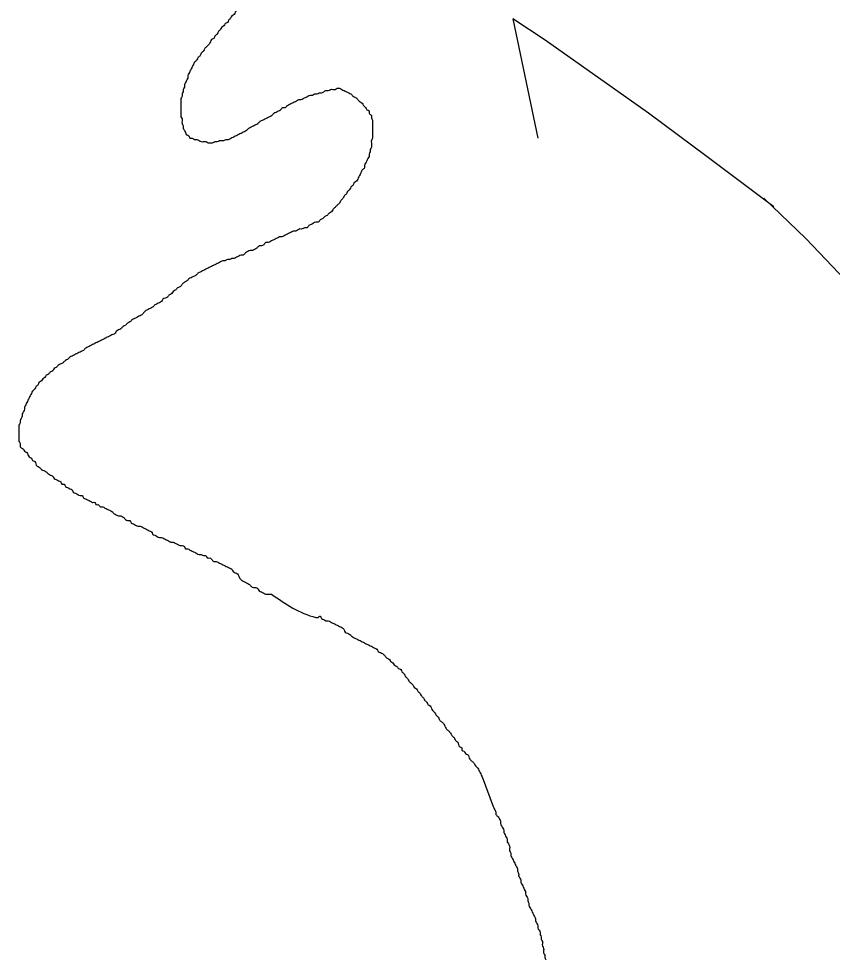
# Model space of a CAD drawing. Extents: x 813775 to 1157140, y 1757555 to 1979907.
# Drawn here: x 1017872 to 1019875, y 1837968 to 1840265 of the extents above; entities that cross this region are included whole.
import ezdxf

# ---------------------------------------------------------------- set-up
doc = ezdxf.new("R2010")
doc.units = 0
for name, color, linetype in [('Level 10', 7, 'Continuous'), ('Level 35', 7, 'Continuous'), ('Level 37', 7, 'Continuous')]:
    doc.layers.add(name, color=color, linetype=linetype)

msp = doc.modelspace()

# ---------------------------------------------------------------- linework, layer by layer
at = {"layer": 'Level 10'}
for points in [[(1019088, 1840265), (1019167.4, 1840212.7), (1019422, 1840033.1), (1019566.9, 1839925.7), (1019730.6, 1839802.8)], [(1019706.4, 1839823.5), (1019809.2, 1839723.6), (1019988.4, 1839536.4), (1020086.3, 1839424.5), (1020160.5, 1839304.7), (1020292.4, 1839093.1), (1020499.5, 1838763.2), (1020643.4, 1838524.1)]]:
    msp.add_lwpolyline(points, dxfattribs=at)
at = {"layer": 'Level 35'}
msp.add_line((1019010.4, 1838403.8), (1019012.7, 1838399.3), dxfattribs=at)
msp.add_lwpolyline([(1019012.7, 1838399.3), (1019039.5, 1838326.8)], dxfattribs=at)
for points in [[(1018620.2, 1840518), (1018586.4, 1840498.1), (1018583.7, 1840492.5), (1018580.9, 1840486.9), (1018575.3, 1840484.1), (1018572.5, 1840478.5), (1018569.7, 1840473), (1018564.1, 1840467.4), (1018558.5, 1840461.8), (1018555.8, 1840456.2), (1018550.2, 1840450.6), (1018547.4, 1840445.1), (1018541.8, 1840439.5), (1018536.2, 1840433.9), (1018533.4, 1840428.3), (1018530.7, 1840422.7), (1018527.9, 1840417.1), (1018522.3, 1840414.4), (1018519.5, 1840408.8), (1018513.9, 1840403.2), (1018511.1, 1840397.6), (1018505.5, 1840392), (1018500, 1840386.4), (1018494.4, 1840380.9), (1018491.6, 1840375.3), (1018486, 1840372.5), (1018483.2, 1840366.9), (1018477.7, 1840364.1), (1018474.9, 1840358.5), (1018469.3, 1840353), (1018463.7, 1840347.4), (1018460.9, 1840341.8), (1018455.3, 1840336.2), (1018449.8, 1840330.6), (1018444.2, 1840325), (1018441.4, 1840319.5), (1018435.8, 1840316.7), (1018433, 1840311.1), (1018427.4, 1840305.5), (1018424.7, 1840299.9), (1018419.1, 1840297.1), (1018416.3, 1840291.6), (1018410.7, 1840286), (1018405.1, 1840280.4), (1018402.3, 1840274.8), (1018396.8, 1840272), (1018394, 1840266.4), (1018388.4, 1840260.9), (1018385.6, 1840255.3), (1018380, 1840252.5), (1018377.2, 1840246.9), (1018371.7, 1840244.1), (1018368.9, 1840238.5), (1018363.3, 1840233), (1018360.5, 1840227.4), (1018354.9, 1840221.8), (1018352.1, 1840216.2), (1018346.5, 1840213.4), (1018343.8, 1840207.8), (1018341, 1840202.3), (1018335.4, 1840196.7), (1018329.8, 1840191.1), (1018327, 1840185.5), (1018321.4, 1840179.9), (1018318.7, 1840174.3), (1018313.1, 1840168.8), (1018310.3, 1840163.2), (1018304.7, 1840157.6), (1018301.9, 1840152), (1018299.1, 1840146.4), (1018296.3, 1840140.9), (1018293.5, 1840135.3), (1018290.8, 1840129.7), (1018288, 1840124.1), (1018288, 1840118.5), (1018285.2, 1840112.9), (1018282.4, 1840107.4), (1018279.6, 1840101.8), (1018279.6, 1840096.2), (1018276.8, 1840090.6), (1018276.8, 1840085), (1018274, 1840079.5), (1018274, 1840073.9), (1018271.2, 1840068.3), (1018271.2, 1840062.7), (1018271.2, 1840057.1), (1018271.2, 1840051.5), (1018271.2, 1840046), (1018271.2, 1840040.4), (1018271.2, 1840034.8), (1018271.2, 1840029.2)], [(1018271.2, 1840029.2), (1018271.2, 1840023.6), (1018274, 1840018.1), (1018274, 1840012.5), (1018274, 1840006.9), (1018276.8, 1840001.3), (1018276.8, 1839995.7), (1018279.6, 1839990.1), (1018282.4, 1839984.6), (1018285.2, 1839979), (1018290.8, 1839976.2), (1018293.5, 1839970.6), (1018299.1, 1839970.6), (1018304.7, 1839967.8), (1018310.3, 1839967.8), (1018315.9, 1839965), (1018321.4, 1839962.2), (1018327, 1839962.2), (1018332.6, 1839962.2), (1018338.2, 1839959.4), (1018343.8, 1839959.4), (1018349.3, 1839959.4), (1018354.9, 1839962.2), (1018360.5, 1839962.2), (1018366.1, 1839965), (1018371.7, 1839965), (1018377.2, 1839965), (1018382.8, 1839967.8), (1018388.4, 1839967.8), (1018394, 1839970.6), (1018399.5, 1839973.4), (1018405.1, 1839976.2), (1018410.7, 1839979), (1018416.3, 1839981.8), (1018421.9, 1839984.6), (1018427.4, 1839987.4), (1018433, 1839990.1), (1018438.6, 1839995.7), (1018444.2, 1839998.5), (1018449.8, 1840001.3), (1018455.3, 1840004.1), (1018460.9, 1840006.9), (1018466.5, 1840012.5), (1018472.1, 1840015.3), (1018477.7, 1840018.1), (1018483.2, 1840020.8), (1018488.8, 1840023.6), (1018494.4, 1840026.4), (1018500, 1840032), (1018505.5, 1840034.8), (1018511.1, 1840037.6), (1018516.7, 1840040.4), (1018522.3, 1840046), (1018527.9, 1840046), (1018533.4, 1840051.5), (1018539, 1840054.3), (1018544.6, 1840057.1), (1018550.2, 1840059.9), (1018555.8, 1840062.7), (1018561.3, 1840065.5), (1018566.9, 1840065.5), (1018572.5, 1840068.3), (1018578.1, 1840071.1), (1018583.7, 1840073.9), (1018589.2, 1840076.7), (1018594.8, 1840076.7), (1018600.4, 1840079.5), (1018606, 1840079.5), (1018611.5, 1840082.2), (1018617.1, 1840082.2), (1018622.7, 1840085), (1018628.3, 1840087.8), (1018633.9, 1840087.8), (1018639.4, 1840090.6), (1018645, 1840090.6), (1018650.6, 1840090.6), (1018656.2, 1840093.4), (1018661.8, 1840093.4), (1018667.3, 1840090.6), (1018672.9, 1840087.8), (1018678.5, 1840085), (1018684.1, 1840082.2), (1018689.7, 1840079.5), (1018695.2, 1840073.9), (1018700.8, 1840071.1), (1018706.4, 1840065.5), (1018712, 1840059.9), (1018717.5, 1840057.1), (1018720.3, 1840051.5), (1018725.9, 1840046), (1018728.7, 1840040.4)], [(1018728.7, 1840040.4), (1018734.3, 1840037.6), (1018734.3, 1840032), (1018739.9, 1840026.4), (1018739.9, 1840020.8), (1018742.7, 1840015.3), (1018742.7, 1840009.7), (1018742.7, 1840004.1), (1018742.7, 1839998.5), (1018742.7, 1839992.9), (1018742.7, 1839987.4), (1018742.7, 1839981.8), (1018742.7, 1839976.2), (1018742.7, 1839970.6), (1018739.9, 1839965), (1018739.9, 1839959.4), (1018739.9, 1839953.9), (1018739.9, 1839948.3), (1018737.1, 1839942.7), (1018737.1, 1839937.1), (1018734.3, 1839931.5), (1018734.3, 1839926), (1018731.5, 1839920.4), (1018728.7, 1839914.8), (1018725.9, 1839909.2), (1018723.1, 1839903.6), (1018723.1, 1839898), (1018717.5, 1839892.5), (1018714.8, 1839886.9), (1018712, 1839881.3), (1018709.2, 1839875.7), (1018706.4, 1839870.1), (1018703.6, 1839864.6), (1018698, 1839861.8), (1018695.2, 1839856.2), (1018689.7, 1839850.6), (1018686.9, 1839845), (1018681.3, 1839839.4), (1018678.5, 1839833.9), (1018672.9, 1839828.3), (1018670.1, 1839822.7), (1018664.5, 1839817.1), (1018661.8, 1839811.5), (1018656.2, 1839806), (1018650.6, 1839800.4), (1018645, 1839794.8), (1018642.2, 1839789.2), (1018636.7, 1839786.4), (1018631.1, 1839780.8), (1018625.5, 1839778), (1018619.9, 1839772.5), (1018614.3, 1839769.7), (1018608.8, 1839764.1), (1018603.2, 1839764.1), (1018597.6, 1839761.3), (1018592, 1839758.5), (1018586.4, 1839755.7), (1018580.9, 1839750.1), (1018575.3, 1839750.1), (1018569.7, 1839747.3), (1018564.1, 1839747.3), (1018558.5, 1839744.6), (1018553, 1839741.8), (1018547.4, 1839741.8), (1018541.8, 1839739), (1018536.2, 1839736.2), (1018530.7, 1839733.4), (1018525.1, 1839730.6), (1018519.5, 1839727.8), (1018513.9, 1839727.8), (1018508.3, 1839725), (1018502.8, 1839722.2), (1018497.2, 1839719.4), (1018491.6, 1839716.6), (1018486, 1839713.9), (1018480.4, 1839713.9), (1018474.9, 1839708.3), (1018469.3, 1839705.5), (1018463.7, 1839705.5), (1018458.1, 1839699.9), (1018452.5, 1839697.1), (1018447, 1839694.3), (1018441.4, 1839694.3), (1018435.8, 1839691.5), (1018430.2, 1839688.7), (1018424.7, 1839683.2), (1018419.1, 1839683.2), (1018413.5, 1839680.4), (1018407.9, 1839677.6), (1018402.3, 1839674.8), (1018396.8, 1839674.8)], [(1018396.8, 1839674.8), (1018391.2, 1839672), (1018385.6, 1839672), (1018380, 1839669.2), (1018374.4, 1839669.2), (1018368.9, 1839666.4), (1018363.3, 1839663.6), (1018357.7, 1839660.8), (1018352.1, 1839658), (1018346.5, 1839655.2), (1018341, 1839652.5), (1018335.4, 1839649.7), (1018329.8, 1839646.9), (1018324.2, 1839644.1), (1018318.7, 1839641.3), (1018313.1, 1839638.5), (1018307.5, 1839632.9), (1018301.9, 1839630.1), (1018296.3, 1839627.3), (1018290.8, 1839624.5), (1018285.2, 1839619), (1018279.6, 1839616.2), (1018274, 1839610.6), (1018268.4, 1839605), (1018262.9, 1839602.2), (1018257.3, 1839596.6), (1018251.7, 1839593.8), (1018248.9, 1839588.3), (1018243.3, 1839585.5), (1018237.8, 1839579.9), (1018232.2, 1839577.1), (1018226.6, 1839574.3), (1018223.8, 1839568.7), (1018218.2, 1839565.9), (1018212.7, 1839563.1), (1018207.1, 1839560.4), (1018201.5, 1839554.8), (1018195.9, 1839552), (1018190.3, 1839549.2), (1018184.8, 1839546.4), (1018179.2, 1839540.8), (1018173.6, 1839535.2), (1018168, 1839532.4), (1018162.4, 1839529.7), (1018156.9, 1839526.9), (1018151.3, 1839524.1), (1018145.7, 1839518.5), (1018140.1, 1839515.7), (1018134.5, 1839510.1), (1018129, 1839507.3), (1018123.4, 1839501.7), (1018117.8, 1839499), (1018112.2, 1839496.2), (1018109.4, 1839490.6), (1018103.9, 1839487.8), (1018098.3, 1839485), (1018092.7, 1839482.2), (1018087.1, 1839479.4), (1018081.5, 1839476.6), (1018076, 1839473.8), (1018070.4, 1839471), (1018064.8, 1839468.3), (1018059.2, 1839465.5), (1018053.7, 1839462.7), (1018048.1, 1839459.9), (1018042.5, 1839457.1), (1018036.9, 1839454.3), (1018031.3, 1839448.7), (1018025.8, 1839445.9), (1018020.2, 1839443.1), (1018014.6, 1839440.4), (1018009, 1839437.6), (1018003.4, 1839434.8), (1017997.9, 1839432), (1017992.3, 1839426.4), (1017986.7, 1839423.6), (1017981.1, 1839418), (1017975.5, 1839415.2), (1017970, 1839412.4), (1017964.4, 1839406.9), (1017958.8, 1839404.1), (1017956, 1839398.5), (1017950.4, 1839395.7), (1017944.9, 1839390.1), (1017939.3, 1839387.3), (1017936.5, 1839381.7), (1017930.9, 1839379), (1017928.1, 1839373.4), (1017922.5, 1839370.6), (1017919.8, 1839365), (1017914.2, 1839359.4)], [(1017914.2, 1839359.4), (1017911.4, 1839353.8), (1017905.8, 1839348.3), (1017903, 1839342.7), (1017900.2, 1839337.1), (1017897.4, 1839331.5), (1017894.7, 1839325.9), (1017891.9, 1839320.3), (1017889.1, 1839314.8), (1017886.3, 1839309.2), (1017886.3, 1839303.6), (1017883.5, 1839298), (1017880.7, 1839292.4), (1017880.7, 1839286.9), (1017877.9, 1839281.3), (1017875.1, 1839275.7), (1017875.1, 1839270.1), (1017872.3, 1839264.5), (1017872.3, 1839258.9), (1017872.3, 1839253.4), (1017872.3, 1839247.8), (1017872.3, 1839242.2), (1017872.3, 1839236.6), (1017872.3, 1839231), (1017872.3, 1839225.5), (1017875.1, 1839219.9), (1017875.1, 1839214.3), (1017877.9, 1839208.7), (1017883.5, 1839205.9), (1017886.3, 1839200.3), (1017891.9, 1839197.5), (1017894.7, 1839192), (1017897.4, 1839186.4), (1017903, 1839183.6), (1017905.8, 1839178), (1017911.4, 1839175.2), (1017914.2, 1839169.6), (1017917, 1839164.1), (1017922.5, 1839161.3), (1017928.1, 1839155.7), (1017933.7, 1839152.9), (1017939.3, 1839150.1), (1017944.9, 1839144.5), (1017950.4, 1839141.7), (1017956, 1839138.9), (1017958.8, 1839133.4), (1017964.4, 1839130.6), (1017970, 1839127.8), (1017975.5, 1839125), (1017978.3, 1839119.4), (1017983.9, 1839119.4), (1017986.7, 1839113.8), (1017992.3, 1839111), (1017997.9, 1839108.2), (1018003.4, 1839105.4), (1018006.2, 1839099.9), (1018011.8, 1839097.1), (1018017.4, 1839094.3), (1018023, 1839091.5), (1018028.5, 1839091.5), (1018031.3, 1839085.9), (1018036.9, 1839083.1), (1018042.5, 1839080.3), (1018048.1, 1839077.5), (1018053.7, 1839074.7), (1018059.2, 1839074.7), (1018062, 1839069.2), (1018067.6, 1839069.2), (1018073.2, 1839063.6), (1018078.8, 1839063.6), (1018084.3, 1839060.8), (1018089.9, 1839058), (1018095.5, 1839055.2), (1018101.1, 1839052.4), (1018106.7, 1839046.8), (1018112.2, 1839044.1), (1018117.8, 1839041.3), (1018123.4, 1839041.3), (1018129, 1839038.5), (1018134.5, 1839032.9), (1018140.1, 1839030.1), (1018145.7, 1839030.1), (1018148.5, 1839024.5), (1018154.1, 1839021.7), (1018159.7, 1839018.9), (1018165.2, 1839016.1), (1018170.8, 1839016.1), (1018176.4, 1839013.4), (1018182, 1839010.6), (1018187.5, 1839007.8), (1018193.1, 1839005)], [(1018193.1, 1839005), (1018198.7, 1839002.2), (1018201.5, 1838996.6), (1018207.1, 1838993.8), (1018212.7, 1838991), (1018218.2, 1838988.2), (1018223.8, 1838988.2), (1018229.4, 1838985.4), (1018235, 1838982.7), (1018240.5, 1838979.9), (1018246.1, 1838977.1), (1018251.7, 1838977.1), (1018257.3, 1838974.3), (1018262.9, 1838971.5), (1018268.4, 1838968.7), (1018274, 1838968.7), (1018279.6, 1838965.9), (1018282.4, 1838960.3), (1018288, 1838960.3), (1018293.5, 1838957.5), (1018299.1, 1838954.7), (1018304.7, 1838952), (1018310.3, 1838949.2), (1018315.9, 1838946.4), (1018321.4, 1838946.4), (1018327, 1838943.6), (1018332.6, 1838943.6), (1018335.4, 1838938), (1018341, 1838938), (1018346.5, 1838935.2), (1018352.1, 1838929.6), (1018357.7, 1838929.6), (1018363.3, 1838926.8), (1018368.9, 1838924), (1018374.4, 1838921.3), (1018380, 1838918.5), (1018385.6, 1838915.7), (1018391.2, 1838912.9), (1018396.8, 1838910.1), (1018399.5, 1838904.5), (1018405.1, 1838901.7), (1018410.7, 1838898.9), (1018413.5, 1838893.3), (1018416.3, 1838887.8), (1018421.9, 1838882.2), (1018427.4, 1838879.4), (1018433, 1838876.6), (1018438.6, 1838873.8), (1018444.2, 1838868.2), (1018449.8, 1838865.4), (1018455.3, 1838865.4), (1018460.9, 1838862.6), (1018463.7, 1838857.1), (1018469.3, 1838854.3), (1018474.9, 1838851.5), (1018480.4, 1838848.7), (1018486, 1838848.7), (1018491.6, 1838848.7), (1018494.4, 1838848.7)], [(1018494.4, 1838848.7), (1018603.2, 1838791.8), (1018608.8, 1838791.8), (1018614.3, 1838794.6), (1018617.1, 1838789), (1018622.7, 1838786.2), (1018628.3, 1838783.4), (1018633.9, 1838783.4), (1018639.4, 1838780.6), (1018645, 1838777.8), (1018650.6, 1838775), (1018656.2, 1838772.2), (1018661.8, 1838769.4), (1018667.3, 1838766.7), (1018672.9, 1838761.1), (1018675.7, 1838755.5), (1018681.3, 1838752.7), (1018686.9, 1838749.9), (1018692.4, 1838744.3), (1018698, 1838741.5), (1018703.6, 1838738.7), (1018709.2, 1838736), (1018714.8, 1838733.2), (1018720.3, 1838730.4), (1018725.9, 1838727.6), (1018731.5, 1838724.8), (1018737.1, 1838722), (1018742.7, 1838719.2), (1018748.2, 1838716.4), (1018753.8, 1838713.6), (1018756.6, 1838708), (1018762.2, 1838705.3), (1018767.8, 1838702.5), (1018773.3, 1838696.9), (1018778.9, 1838691.3), (1018784.5, 1838688.5), (1018787.3, 1838682.9), (1018792.9, 1838680.1), (1018795.7, 1838674.6), (1018801.2, 1838671.8), (1018806.8, 1838666.2), (1018812.4, 1838663.4), (1018815.2, 1838657.8), (1018820.8, 1838652.2), (1018823.5, 1838646.6), (1018829.1, 1838641.1), (1018831.9, 1838635.5), (1018837.5, 1838629.9), (1018843.1, 1838624.3), (1018845.9, 1838618.7), (1018851.4, 1838615.9), (1018854.2, 1838610.4), (1018859.8, 1838604.8), (1018862.6, 1838599.2), (1018868.2, 1838593.6), (1018871, 1838588), (1018876.5, 1838582.5), (1018879.3, 1838576.9), (1018884.9, 1838574.1), (1018887.7, 1838568.5), (1018890.5, 1838562.9), (1018896.1, 1838557.3), (1018898.9, 1838551.8), (1018904.4, 1838546.2), (1018907.2, 1838540.6), (1018912.8, 1838535), (1018918.4, 1838529.4), (1018921.2, 1838523.8), (1018924, 1838518.3), (1018929.6, 1838512.7), (1018935.1, 1838507.1), (1018937.9, 1838501.5), (1018943.5, 1838495.9), (1018946.3, 1838490.4), (1018951.9, 1838484.8), (1018954.7, 1838479.2), (1018957.4, 1838473.6), (1018963, 1838470.8), (1018963, 1838465.2), (1018968.6, 1838462.4), (1018971.4, 1838456.9), (1018977, 1838454.1), (1018979.8, 1838448.5), (1018982.6, 1838442.9), (1018988.1, 1838437.3), (1018993.7, 1838431.7), (1018996.5, 1838426.2), (1019002.1, 1838420.6), (1019004.9, 1838415), (1019007.7, 1838409.4), (1019010.4, 1838403.8)], [(1019039.5, 1838326.8), (1019041.1, 1838323.5), (1019043.9, 1838317.9), (1019046.7, 1838312.3), (1019046.7, 1838306.7), (1019052.3, 1838301.2), (1019055.1, 1838295.6), (1019057.9, 1838290), (1019057.9, 1838284.4), (1019060.7, 1838278.8), (1019063.4, 1838273.2), (1019066.2, 1838267.7), (1019066.2, 1838262.1), (1019069, 1838256.5), (1019071.8, 1838250.9), (1019074.6, 1838245.3), (1019074.6, 1838239.8), (1019077.4, 1838234.2), (1019080.2, 1838228.6), (1019080.2, 1838223), (1019080.2, 1838217.4), (1019083, 1838211.8), (1019083, 1838206.3), (1019085.8, 1838200.7), (1019088.6, 1838195.1), (1019091.3, 1838189.5), (1019094.1, 1838183.9), (1019096.9, 1838178.4), (1019099.7, 1838172.8), (1019099.7, 1838167.2), (1019102.5, 1838161.6), (1019102.5, 1838156), (1019105.3, 1838150.4), (1019108.1, 1838144.9), (1019108.1, 1838139.3), (1019110.9, 1838133.7), (1019113.7, 1838128.1), (1019116.4, 1838122.5), (1019119.2, 1838117), (1019119.2, 1838111.4), (1019122, 1838105.8), (1019124.8, 1838100.2), (1019124.8, 1838094.6), (1019127.6, 1838089), (1019127.6, 1838083.5), (1019130.4, 1838077.9), (1019133.2, 1838072.3), (1019136, 1838066.7), (1019138.8, 1838061.1), (1019141.6, 1838055.6), (1019144.3, 1838050), (1019144.3, 1838044.4), (1019147.1, 1838038.8), (1019149.9, 1838033.2), (1019149.9, 1838027.6), (1019152.7, 1838022.1), (1019155.5, 1838016.5), (1019155.5, 1838010.9), (1019158.3, 1838005.3), (1019158.3, 1837999.7), (1019161.1, 1837994.2), (1019161.1, 1837988.6), (1019161.1, 1837983), (1019163.9, 1837977.4), (1019163.9, 1837971.8), (1019163.9, 1837966.3), (1019166.7, 1837960.7), (1019166.7, 1837955.1), (1019169.4, 1837949.5), (1019169.4, 1837943.9), (1019169.4, 1837938.3), (1019172.2, 1837932.8), (1019172.2, 1837927.2), (1019175, 1837921.6), (1019175, 1837916), (1019177.8, 1837910.4), (1019177.8, 1837904.9), (1019180.6, 1837899.3), (1019180.6, 1837893.7), (1019183.4, 1837888.1), (1019183.4, 1837882.5), (1019183.4, 1837876.9), (1019183.4, 1837871.4), (1019186.2, 1837865.8), (1019186.2, 1837860.2), (1019186.2, 1837854.6), (1019186.2, 1837849), (1019186.2, 1837843.5)]]:
    msp.add_spline(points, degree=3, dxfattribs=at)
at = {"layer": 'Level 37'}
msp.add_lwpolyline([(1019150.9, 1839970.8), (1019089.3, 1840264.4)], dxfattribs=at)

doc.saveas('drawing.dxf')
